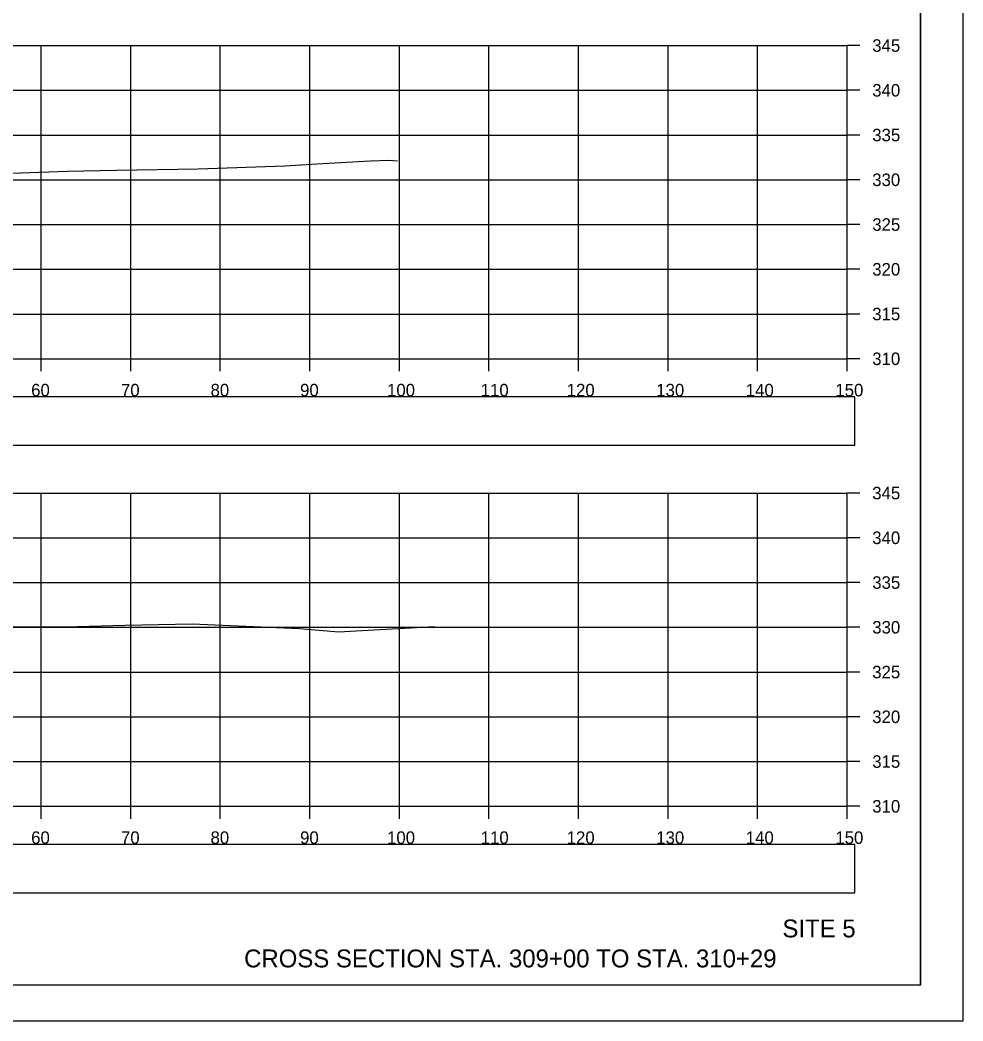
# Model space of a CAD drawing. Extents: x 1376273 to 1384221, y 378927 to 384592.
# Drawn here: x 1381416 to 1381521.3, y 381391.9 to 381503.7 of the extents above; entities that cross this region are included whole.
import ezdxf

# ---------------------------------------------------------------- set-up
doc = ezdxf.new("R2010")
doc.units = 0
for name, color, linetype in [('R_Axis', 7, 'Continuous'), ('R_Axis Annot', 7, 'Continuous'), ('R_Border', 7, 'Continuous'), ('R_Draft', 7, 'Continuous'), ('R_Exist Surface', 7, 'Continuous'), ('R_Grid', 7, 'Continuous'), ('R_No Plot', 7, 'Continuous')]:
    doc.layers.add(name, color=color, linetype=linetype)

msp = doc.modelspace()

# ---------------------------------------------------------------- linework, layer by layer
at = {"layer": 'R_Axis'}
for p, q in [((1381508.35, 381465.85), (1381508.35, 381500.85)), ((1381509.75, 381500.85), (1381508.35, 381500.85)), ((1381509.75, 381495.85), (1381508.35, 381495.85)), ((1381509.75, 381490.85), (1381508.35, 381490.85)), ((1381509.75, 381485.85), (1381508.35, 381485.85)), ((1381509.75, 381480.85), (1381508.35, 381480.85)), ((1381509.75, 381475.85), (1381508.35, 381475.85)), ((1381509.75, 381470.85), (1381508.35, 381470.85)), ((1381208.35, 381465.85), (1381508.35, 381465.85)), ((1381418.35, 381464.45), (1381418.35, 381465.85)), ((1381428.35, 381464.45), (1381428.35, 381465.85)), ((1381438.35, 381464.45), (1381438.35, 381465.85)), ((1381448.35, 381464.45), (1381448.35, 381465.85)), ((1381458.35, 381464.45), (1381458.35, 381465.85)), ((1381468.35, 381464.45), (1381468.35, 381465.85)), ((1381478.35, 381464.45), (1381478.35, 381465.85)), ((1381488.35, 381464.45), (1381488.35, 381465.85)), ((1381498.35, 381464.45), (1381498.35, 381465.85)), ((1381508.35, 381464.45), (1381508.35, 381465.85)), ((1381509.75, 381465.85), (1381508.35, 381465.85)), ((1381508.35, 381415.85), (1381508.35, 381450.85)), ((1381509.75, 381450.85), (1381508.35, 381450.85)), ((1381509.75, 381445.85), (1381508.35, 381445.85)), ((1381509.75, 381440.85), (1381508.35, 381440.85)), ((1381509.75, 381435.85), (1381508.35, 381435.85)), ((1381509.75, 381430.85), (1381508.35, 381430.85)), ((1381509.75, 381425.85), (1381508.35, 381425.85)), ((1381509.75, 381420.85), (1381508.35, 381420.85)), ((1381208.35, 381415.85), (1381508.35, 381415.85)), ((1381418.35, 381414.45), (1381418.35, 381415.85)), ((1381428.35, 381414.45), (1381428.35, 381415.85)), ((1381438.35, 381414.45), (1381438.35, 381415.85)), ((1381448.35, 381414.45), (1381448.35, 381415.85)), ((1381458.35, 381414.45), (1381458.35, 381415.85)), ((1381468.35, 381414.45), (1381468.35, 381415.85)), ((1381478.35, 381414.45), (1381478.35, 381415.85)), ((1381488.35, 381414.45), (1381488.35, 381415.85)), ((1381498.35, 381414.45), (1381498.35, 381415.85)), ((1381508.35, 381414.45), (1381508.35, 381415.85)), ((1381509.75, 381415.85), (1381508.35, 381415.85))]:
    msp.add_line(p, q, dxfattribs=at)
at = {"layer": 'R_Axis Annot'}
for points in [[(1381207.5, 381456.2), (1381509.19, 381456.2), (1381509.19, 381461.61), (1381207.5, 381461.61)], [(1381207.5, 381406.17), (1381509.19, 381406.17), (1381509.19, 381411.59), (1381207.5, 381411.59)]]:
    msp.add_lwpolyline(points, close=True, dxfattribs=at)
at = {"layer": 'R_Border'}
for q in [(1381516.53, 381601.31), (1381200.35, 381395.85)]:
    msp.add_line((1381516.53, 381395.85), q, dxfattribs=at)
at = {"layer": 'R_Exist Surface'}
for points in [[(1381406.56, 381486.3), (1381421.28, 381486.83), (1381426.75, 381486.91), (1381435.87, 381487.06), (1381445.57, 381487.42), (1381449.14, 381487.63), (1381455.13, 381487.95), (1381457.18, 381488.05), (1381458.14, 381487.95)], [(1381413.82, 381435.9), (1381422.39, 381435.95), (1381427.7, 381436.08), (1381435.21, 381436.22), (1381447.19, 381435.71), (1381451.58, 381435.35), (1381453.51, 381435.47), (1381462.26, 381435.94)]]:
    msp.add_lwpolyline(points, dxfattribs=at)
at = {"layer": 'R_Grid'}
for p, q in [((1381208.35, 381500.85), (1381508.35, 381500.85)), ((1381418.35, 381465.85), (1381418.35, 381500.85)), ((1381428.35, 381465.85), (1381428.35, 381500.85)), ((1381438.35, 381465.85), (1381438.35, 381500.85)), ((1381448.35, 381465.85), (1381448.35, 381500.85)), ((1381458.35, 381465.85), (1381458.35, 381500.85)), ((1381468.35, 381465.85), (1381468.35, 381500.85)), ((1381478.35, 381465.85), (1381478.35, 381500.85)), ((1381488.35, 381465.85), (1381488.35, 381500.85)), ((1381498.35, 381465.85), (1381498.35, 381500.85)), ((1381508.35, 381465.85), (1381508.35, 381500.85)), ((1381208.35, 381495.85), (1381508.35, 381495.85)), ((1381208.35, 381490.85), (1381508.35, 381490.85)), ((1381208.35, 381485.85), (1381508.35, 381485.85)), ((1381208.35, 381480.85), (1381508.35, 381480.85)), ((1381208.35, 381475.85), (1381508.35, 381475.85)), ((1381208.35, 381470.85), (1381508.35, 381470.85)), ((1381208.35, 381465.85), (1381508.35, 381465.85)), ((1381208.35, 381450.85), (1381508.35, 381450.85)), ((1381418.35, 381415.85), (1381418.35, 381450.85)), ((1381428.35, 381415.85), (1381428.35, 381450.85)), ((1381438.35, 381415.85), (1381438.35, 381450.85)), ((1381448.35, 381415.85), (1381448.35, 381450.85)), ((1381458.35, 381415.85), (1381458.35, 381450.85)), ((1381468.35, 381415.85), (1381468.35, 381450.85)), ((1381478.35, 381415.85), (1381478.35, 381450.85)), ((1381488.35, 381415.85), (1381488.35, 381450.85)), ((1381498.35, 381415.85), (1381498.35, 381450.85)), ((1381508.35, 381415.85), (1381508.35, 381450.85)), ((1381208.35, 381445.85), (1381508.35, 381445.85)), ((1381208.35, 381440.85), (1381508.35, 381440.85)), ((1381208.35, 381435.85), (1381508.35, 381435.85)), ((1381208.35, 381430.85), (1381508.35, 381430.85)), ((1381208.35, 381425.85), (1381508.35, 381425.85)), ((1381208.35, 381420.85), (1381508.35, 381420.85)), ((1381208.35, 381415.85), (1381508.35, 381415.85))]:
    msp.add_line(p, q, dxfattribs=at)
at = {"layer": 'R_No Plot'}
msp.add_line((1381187.95, 381391.87), (1381521.28, 381391.87), dxfattribs=at)
for points in [[(1381187.94, 381605.2), (1381521.28, 381605.2), (1381521.28, 381391.86), (1381187.94, 381391.86)], [(1381434.27, 381601.31), (1381434.27, 381591.43), (1381470, 381591.43), (1381470, 381588.51), (1381493.2, 381588.51), (1381493.2, 381564.17), (1381516.53, 381564.17), (1381516.53, 381395.85), (1381200.35, 381395.85), (1381200.35, 381601.31)]]:
    msp.add_lwpolyline(points, close=True, dxfattribs=at)

# ---------------------------------------------------------------- texts
at = {"layer": 'R_Axis Annot'}
for s, p in [('345', (1381511.15, 381500.15)), ('340', (1381511.15, 381495.15)), ('335', (1381511.15, 381490.15)), ('330', (1381511.15, 381485.15)), ('325', (1381511.15, 381480.15)), ('320', (1381511.15, 381475.15)), ('315', (1381511.15, 381470.15)), ('310', (1381511.15, 381465.15)), ('60', (1381417.23, 381461.65)), ('70', (1381427.26, 381461.65)), ('80', (1381437.26, 381461.65)), ('90', (1381447.26, 381461.65)), ('100', (1381456.97, 381461.65)), ('110', (1381467.43, 381461.65)), ('120', (1381477.03, 381461.65)), ('130', (1381487.03, 381461.65)), ('140', (1381497.03, 381461.65)), ('150', (1381507.03, 381461.65)), ('345', (1381511.15, 381450.15)), ('340', (1381511.15, 381445.15)), ('335', (1381511.15, 381440.15)), ('330', (1381511.15, 381435.15)), ('325', (1381511.15, 381430.15)), ('320', (1381511.15, 381425.15)), ('315', (1381511.15, 381420.15)), ('310', (1381511.15, 381415.15)), ('60', (1381417.23, 381411.65)), ('70', (1381427.26, 381411.65)), ('80', (1381437.26, 381411.65)), ('90', (1381447.26, 381411.65)), ('100', (1381456.97, 381411.65)), ('110', (1381467.43, 381411.65)), ('120', (1381477.03, 381411.65)), ('130', (1381487.03, 381411.65)), ('140', (1381497.03, 381411.65)), ('150', (1381507.03, 381411.65))]:
    msp.add_text(s, height=1.4, dxfattribs=at).set_placement(p)
at = {"layer": 'R_Draft'}
for s, p in [('SITE 5', (1381501.12, 381401.2)), ('CROSS SECTION STA. 309+00 TO STA. 310+29', (1381441.01, 381397.85))]:
    msp.add_text(s, height=2, dxfattribs=at).set_placement(p)

doc.saveas('drawing.dxf')
